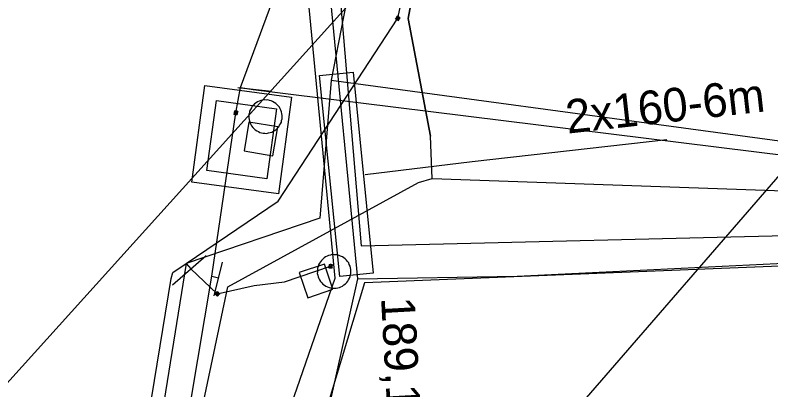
# Model space of a CAD drawing. Extents: x -746464 to -745690, y -1051581 to -1049993.
# Drawn here: x -745944.03 to -745921.55, y -1051067.06 to -1051055.93 of the extents above; entities that cross this region are included whole.
import ezdxf

# ---------------------------------------------------------------- set-up
doc = ezdxf.new("R2010")
doc.units = 0
for name, color, linetype in [('04_CETIN_radiove site', 7, 'Continuous'), ('04_CETIN_sdelovaci_podzem', 7, 'Continuous'), ('48_Prazs_plynarenska_STL', 7, 'Continuous'), ('51_PVaK_kanal_jednotna_overena poloha_rad', 7, 'Continuous'), ('51_PVaK_kanal_popisy', 7, 'Continuous'), ('51_PVaK_vodovod_chranicky_objekty', 7, 'Continuous'), ('51_PVaK_vodovod_overena poloha_pripojka', 7, 'Continuous'), ('51_PVaK_vodovod_overena poloha_rad', 7, 'Continuous'), ('51_PVaK_vodovod_zruseno_neoverena poloha', 7, 'Continuous'), ('51_PVaK_vodovod_zruseno_overena poloha', 7, 'Continuous'), ('55_PREdi_chranicky', 7, 'Continuous'), ('55_PREdi_NN', 7, 'Continuous'), ('55_PREdi_stavby_popisy', 7, 'Continuous')]:
    doc.layers.add(name, color=color, linetype=linetype)

msp = doc.modelspace()

# ---------------------------------------------------------------- linework, layer by layer
at = {"layer": '04_CETIN_radiove site'}
msp.add_line((-745690.053, -1050785.364), (-746408.207, -1051580.571), dxfattribs=at)
at = {"layer": '04_CETIN_sdelovaci_podzem'}
for points in [[(-745931.63, -1051060.78), (-745931.68, -1051059.52), (-745932.34, -1051056.03), (-745931.92, -1051053.71), (-745931.66, -1051052.3), (-745932.62, -1051052.13), (-745931.08, -1051044.26), (-745930.75, -1051041.3), (-745946.15, -1051039.51), (-745954.6, -1051039.22)], [(-745931.92, -1051053.71), (-745932.34, -1051056.03), (-745931.68, -1051059.52)], [(-745944.47, -1051108.55), (-745944.26, -1051106.63), (-745943.49, -1051101.16), (-745943.58, -1051099.09), (-745941.27, -1051080.85), (-745937.71, -1051064), (-745932.04, -1051060.9), (-745931.63, -1051060.78)], [(-745931.63, -1051060.78), (-745920.88, -1051061.16), (-745921.33, -1051064.01)]]:
    msp.add_lwpolyline(points, dxfattribs=at)
at = {"layer": '48_Prazs_plynarenska_STL'}
for points in [[(-745933.53, -1051052.2), (-745934.63, -1051057.86), (-745934.97, -1051061.96), (-745938.95, -1051063.31), (-745941.82, -1051081.15), (-745949.01, -1051125.58), (-745937.91, -1051133.64), (-745924.64, -1051133.98), (-745895.83, -1051134.9), (-745895.22, -1051134.939)], [(-745934.63, -1051057.86), (-745900.339, -1051062.5)]]:
    msp.add_lwpolyline(points, dxfattribs=at)
at = {"layer": '51_PVaK_kanal_jednotna_overena poloha_rad'}
msp.add_line((-745928.25, -1051068.69), (-745899.08, -1051035.07), dxfattribs=at)
at = {"layer": '51_PVaK_vodovod_chranicky_objekty'}
for p, q in [((-745932.72, -1051056.033), (-745932.581, -1051056.004)), ((-745932.72, -1051056.033), (-745932.709, -1051056.016)), ((-745932.72, -1051056.033), (-745932.703, -1051056.044)), ((-745932.665, -1051055.949), (-745932.676, -1051055.966)), ((-745932.636, -1051056.088), (-745932.665, -1051055.949)), ((-745932.665, -1051055.949), (-745932.648, -1051055.96)), ((-745932.636, -1051056.088), (-745932.653, -1051056.077)), ((-745932.636, -1051056.088), (-745932.625, -1051056.071)), ((-745932.581, -1051056.004), (-745932.598, -1051055.993)), ((-745932.581, -1051056.004), (-745932.592, -1051056.021)), ((-745936.41, -1051058.2), (-745937.41, -1051058.09)), ((-745937.524, -1051058.867), (-745937.408, -1051058.787)), ((-745937.506, -1051058.769), (-745937.51, -1051058.788)), ((-745937.425, -1051058.885), (-745937.506, -1051058.769)), ((-745937.506, -1051058.769), (-745937.486, -1051058.772)), ((-745937.408, -1051058.787), (-745937.427, -1051058.783)), ((-745937.408, -1051058.787), (-745937.411, -1051058.806)), ((-745937.524, -1051058.867), (-745937.52, -1051058.847)), ((-745937.524, -1051058.867), (-745937.504, -1051058.871)), ((-745937.425, -1051058.885), (-745937.445, -1051058.881)), ((-745937.425, -1051058.885), (-745937.422, -1051058.865)), ((-745939.35, -1051063.943), (-745938.35, -1051063.067)), ((-745938.115, -1051064.27), (-745937.865, -1051063.27)), ((-745934.705, -1051063.433), (-745934.593, -1051063.346)), ((-745934.705, -1051063.433), (-745934.702, -1051063.413)), ((-745934.705, -1051063.433), (-745934.685, -1051063.435)), ((-745934.692, -1051063.333), (-745934.695, -1051063.353)), ((-745934.692, -1051063.333), (-745934.605, -1051063.445)), ((-745934.692, -1051063.333), (-745934.673, -1051063.336)), ((-745934.605, -1051063.445), (-745934.625, -1051063.442)), ((-745934.593, -1051063.346), (-745934.613, -1051063.343)), ((-745934.605, -1051063.445), (-745934.603, -1051063.425)), ((-745934.593, -1051063.346), (-745934.596, -1051063.365)), ((-745938.089, -1051064.212), (-745938.076, -1051064.198)), ((-745938.089, -1051064.212), (-745937.948, -1051064.208)), ((-745938.089, -1051064.212), (-745938.075, -1051064.226)), ((-745938.021, -1051064.139), (-745938.035, -1051064.154)), ((-745938.021, -1051064.139), (-745938.016, -1051064.281)), ((-745938.021, -1051064.139), (-745938.006, -1051064.153)), ((-745937.948, -1051064.208), (-745937.963, -1051064.194)), ((-745937.948, -1051064.208), (-745937.962, -1051064.222)), ((-745938.016, -1051064.281), (-745938.031, -1051064.267)), ((-745938.016, -1051064.281), (-745938.003, -1051064.266))]:
    msp.add_line(p, q, dxfattribs=at)
for points in [[(-745932.623, -1051055.977), (-745932.627, -1051055.974), (-745932.632, -1051055.972), (-745932.637, -1051055.97), (-745932.642, -1051055.969), (-745932.648, -1051055.969), (-745932.653, -1051055.969), (-745932.658, -1051055.97), (-745932.663, -1051055.971), (-745932.668, -1051055.972), (-745932.673, -1051055.974), (-745932.678, -1051055.977), (-745932.682, -1051055.98), (-745932.686, -1051055.983), (-745932.689, -1051055.987), (-745932.692, -1051055.991), (-745932.695, -1051055.995), (-745932.697, -1051056), (-745932.699, -1051056.005), (-745932.7, -1051056.01), (-745932.7, -1051056.016), (-745932.7, -1051056.021), (-745932.699, -1051056.026), (-745932.698, -1051056.032), (-745932.696, -1051056.036), (-745932.695, -1051056.041), (-745932.692, -1051056.046), (-745932.689, -1051056.051), (-745932.685, -1051056.054), (-745932.682, -1051056.058), (-745932.678, -1051056.06), (-745932.673, -1051056.063), (-745932.669, -1051056.065), (-745932.664, -1051056.067), (-745932.659, -1051056.068), (-745932.653, -1051056.068), (-745932.648, -1051056.068), (-745932.643, -1051056.068), (-745932.637, -1051056.066), (-745932.633, -1051056.065), (-745932.628, -1051056.063), (-745932.623, -1051056.061), (-745932.618, -1051056.057), (-745932.615, -1051056.054), (-745932.611, -1051056.05), (-745932.608, -1051056.046), (-745932.606, -1051056.042), (-745932.604, -1051056.037), (-745932.602, -1051056.032), (-745932.601, -1051056.027), (-745932.601, -1051056.021), (-745932.601, -1051056.016), (-745932.601, -1051056.011), (-745932.602, -1051056.006), (-745932.604, -1051056.001), (-745932.606, -1051055.996), (-745932.608, -1051055.991), (-745932.611, -1051055.987), (-745932.615, -1051055.983), (-745932.619, -1051055.98), (-745932.623, -1051055.977)], [(-745936.519, -1051058.445), (-745936.57, -1051058.449), (-745936.62, -1051058.442), (-745936.672, -1051058.455), (-745936.724, -1051058.468), (-745936.777, -1051058.481), (-745936.82, -1051058.505), (-745936.864, -1051058.53), (-745936.909, -1051058.564), (-745936.945, -1051058.6), (-745936.98, -1051058.635), (-745937.006, -1051058.682), (-745937.033, -1051058.729), (-745937.06, -1051058.776), (-745937.066, -1051058.826), (-745937.083, -1051058.874), (-745937.08, -1051058.925), (-745937.087, -1051058.975), (-745937.074, -1051059.027), (-745937.061, -1051059.079), (-745937.047, -1051059.132), (-745937.023, -1051059.175), (-745936.999, -1051059.219), (-745936.964, -1051059.264), (-745936.929, -1051059.3), (-745936.893, -1051059.335), (-745936.846, -1051059.361), (-745936.799, -1051059.388), (-745936.752, -1051059.415), (-745936.703, -1051059.421), (-745936.654, -1051059.438), (-745936.603, -1051059.435), (-745936.554, -1051059.442), (-745936.501, -1051059.429), (-745936.449, -1051059.416), (-745936.397, -1051059.403), (-745936.353, -1051059.378), (-745936.309, -1051059.354), (-745936.264, -1051059.32), (-745936.229, -1051059.284), (-745936.194, -1051059.248), (-745936.167, -1051059.201), (-745936.14, -1051059.154), (-745936.114, -1051059.107), (-745936.107, -1051059.058), (-745936.09, -1051059.01), (-745936.093, -1051058.959), (-745936.087, -1051058.909), (-745936.1, -1051058.857), (-745936.113, -1051058.804), (-745936.126, -1051058.752), (-745936.15, -1051058.708), (-745936.175, -1051058.664), (-745936.209, -1051058.619), (-745936.245, -1051058.584), (-745936.28, -1051058.549), (-745936.327, -1051058.522), (-745936.374, -1051058.496), (-745936.421, -1051058.469), (-745936.471, -1051058.462), (-745936.519, -1051058.445)], [(-745937.457, -1051058.778), (-745937.462, -1051058.777), (-745937.467, -1051058.777), (-745937.472, -1051058.777), (-745937.477, -1051058.778), (-745937.483, -1051058.78), (-745937.487, -1051058.782), (-745937.492, -1051058.785), (-745937.496, -1051058.788), (-745937.5, -1051058.791), (-745937.504, -1051058.795), (-745937.508, -1051058.799), (-745937.51, -1051058.804), (-745937.512, -1051058.808), (-745937.514, -1051058.813), (-745937.515, -1051058.818), (-745937.516, -1051058.823), (-745937.516, -1051058.828), (-745937.516, -1051058.833), (-745937.515, -1051058.838), (-745937.513, -1051058.844), (-745937.51, -1051058.848), (-745937.508, -1051058.853), (-745937.505, -1051058.857), (-745937.501, -1051058.861), (-745937.498, -1051058.865), (-745937.494, -1051058.869), (-745937.489, -1051058.871), (-745937.484, -1051058.873), (-745937.48, -1051058.875), (-745937.475, -1051058.876), (-745937.47, -1051058.877), (-745937.465, -1051058.877), (-745937.46, -1051058.877), (-745937.454, -1051058.876), (-745937.449, -1051058.874), (-745937.444, -1051058.871), (-745937.44, -1051058.869), (-745937.435, -1051058.866), (-745937.432, -1051058.862), (-745937.428, -1051058.859), (-745937.424, -1051058.855), (-745937.421, -1051058.85), (-745937.419, -1051058.845), (-745937.417, -1051058.841), (-745937.417, -1051058.836), (-745937.416, -1051058.831), (-745937.416, -1051058.826), (-745937.416, -1051058.821), (-745937.417, -1051058.815), (-745937.419, -1051058.81), (-745937.421, -1051058.805), (-745937.424, -1051058.801), (-745937.427, -1051058.796), (-745937.43, -1051058.793), (-745937.434, -1051058.789), (-745937.438, -1051058.785), (-745937.443, -1051058.782), (-745937.447, -1051058.78), (-745937.452, -1051058.779), (-745937.457, -1051058.778)], [(-745934.07, -1051063.385), (-745934.095, -1051063.34), (-745934.111, -1051063.292), (-745934.147, -1051063.251), (-745934.182, -1051063.21), (-745934.217, -1051063.168), (-745934.258, -1051063.14), (-745934.3, -1051063.111), (-745934.351, -1051063.086), (-745934.399, -1051063.07), (-745934.446, -1051063.054), (-745934.501, -1051063.051), (-745934.555, -1051063.048), (-745934.609, -1051063.045), (-745934.657, -1051063.061), (-745934.708, -1051063.068), (-745934.752, -1051063.093), (-745934.8, -1051063.109), (-745934.841, -1051063.144), (-745934.883, -1051063.179), (-745934.924, -1051063.215), (-745934.952, -1051063.256), (-745934.981, -1051063.298), (-745935.006, -1051063.349), (-745935.022, -1051063.396), (-745935.038, -1051063.444), (-745935.041, -1051063.498), (-745935.044, -1051063.552), (-745935.047, -1051063.607), (-745935.031, -1051063.654), (-745935.025, -1051063.705), (-745934.999, -1051063.75), (-745934.983, -1051063.798), (-745934.948, -1051063.839), (-745934.913, -1051063.88), (-745934.878, -1051063.922), (-745934.836, -1051063.95), (-745934.795, -1051063.979), (-745934.744, -1051064.004), (-745934.696, -1051064.02), (-745934.648, -1051064.036), (-745934.594, -1051064.039), (-745934.54, -1051064.042), (-745934.486, -1051064.045), (-745934.438, -1051064.029), (-745934.387, -1051064.023), (-745934.342, -1051063.997), (-745934.295, -1051063.981), (-745934.253, -1051063.946), (-745934.212, -1051063.911), (-745934.171, -1051063.876), (-745934.142, -1051063.834), (-745934.113, -1051063.793), (-745934.088, -1051063.742), (-745934.072, -1051063.694), (-745934.056, -1051063.646), (-745934.053, -1051063.592), (-745934.05, -1051063.538), (-745934.047, -1051063.483), (-745934.063, -1051063.436), (-745934.07, -1051063.385)], [(-745934.599, -1051063.395), (-745934.599, -1051063.39), (-745934.599, -1051063.385), (-745934.599, -1051063.38), (-745934.601, -1051063.375), (-745934.603, -1051063.37), (-745934.606, -1051063.365), (-745934.608, -1051063.361), (-745934.612, -1051063.356), (-745934.615, -1051063.353), (-745934.619, -1051063.35), (-745934.623, -1051063.346), (-745934.628, -1051063.343), (-745934.633, -1051063.342), (-745934.638, -1051063.34), (-745934.643, -1051063.34), (-745934.648, -1051063.339), (-745934.653, -1051063.339), (-745934.658, -1051063.34), (-745934.663, -1051063.341), (-745934.668, -1051063.343), (-745934.673, -1051063.346), (-745934.677, -1051063.348), (-745934.682, -1051063.352), (-745934.685, -1051063.355), (-745934.689, -1051063.359), (-745934.692, -1051063.364), (-745934.695, -1051063.368), (-745934.696, -1051063.373), (-745934.698, -1051063.378), (-745934.699, -1051063.383), (-745934.699, -1051063.388), (-745934.699, -1051063.393), (-745934.698, -1051063.398), (-745934.697, -1051063.403), (-745934.695, -1051063.409), (-745934.692, -1051063.413), (-745934.69, -1051063.417), (-745934.686, -1051063.422), (-745934.683, -1051063.425), (-745934.679, -1051063.429), (-745934.674, -1051063.432), (-745934.67, -1051063.435), (-745934.665, -1051063.437), (-745934.66, -1051063.438), (-745934.655, -1051063.439), (-745934.65, -1051063.439), (-745934.645, -1051063.439), (-745934.64, -1051063.439), (-745934.635, -1051063.437), (-745934.629, -1051063.435), (-745934.625, -1051063.432), (-745934.621, -1051063.43), (-745934.616, -1051063.426), (-745934.613, -1051063.423), (-745934.609, -1051063.419), (-745934.606, -1051063.415), (-745934.603, -1051063.41), (-745934.601, -1051063.405), (-745934.6, -1051063.4), (-745934.599, -1051063.395)], [(-745937.982, -1051064.244), (-745937.979, -1051064.24), (-745937.976, -1051064.236), (-745937.973, -1051064.232), (-745937.971, -1051064.227), (-745937.97, -1051064.221), (-745937.97, -1051064.216), (-745937.969, -1051064.211), (-745937.969, -1051064.206), (-745937.97, -1051064.201), (-745937.971, -1051064.196), (-745937.973, -1051064.19), (-745937.975, -1051064.185), (-745937.978, -1051064.181), (-745937.981, -1051064.177), (-745937.984, -1051064.173), (-745937.988, -1051064.17), (-745937.992, -1051064.167), (-745937.997, -1051064.165), (-745938.002, -1051064.163), (-745938.007, -1051064.161), (-745938.012, -1051064.161), (-745938.017, -1051064.16), (-745938.023, -1051064.161), (-745938.028, -1051064.161), (-745938.033, -1051064.162), (-745938.038, -1051064.164), (-745938.043, -1051064.166), (-745938.048, -1051064.169), (-745938.052, -1051064.172), (-745938.055, -1051064.176), (-745938.058, -1051064.179), (-745938.061, -1051064.184), (-745938.064, -1051064.188), (-745938.066, -1051064.193), (-745938.067, -1051064.199), (-745938.068, -1051064.204), (-745938.068, -1051064.209), (-745938.068, -1051064.214), (-745938.067, -1051064.219), (-745938.066, -1051064.224), (-745938.065, -1051064.23), (-745938.062, -1051064.235), (-745938.059, -1051064.239), (-745938.056, -1051064.243), (-745938.053, -1051064.246), (-745938.049, -1051064.25), (-745938.045, -1051064.253), (-745938.04, -1051064.255), (-745938.035, -1051064.257), (-745938.03, -1051064.258), (-745938.025, -1051064.259), (-745938.02, -1051064.26), (-745938.014, -1051064.259), (-745938.009, -1051064.258), (-745938.004, -1051064.258), (-745937.999, -1051064.256), (-745937.994, -1051064.254), (-745937.99, -1051064.251), (-745937.986, -1051064.248), (-745937.982, -1051064.244)]]:
    msp.add_lwpolyline(points, dxfattribs=at)
for points in [[(-745938.388, -1051058.015), (-745935.812, -1051058.366), (-745936.204, -1051061.239), (-745938.779, -1051060.888)], [(-745938.329, -1051060.546), (-745938.046, -1051058.465), (-745936.262, -1051058.708), (-745936.545, -1051060.789)], [(-745936.365, -1051060.105), (-745936.223, -1051059.246), (-745937.081, -1051059.105), (-745937.223, -1051059.963)], [(-745935.329, -1051064.327), (-745934.581, -1051064.075), (-745934.832, -1051063.327), (-745935.581, -1051063.578)]]:
    msp.add_lwpolyline(points, close=True, dxfattribs=at)
at = {"layer": '51_PVaK_vodovod_overena poloha_pripojka'}
for p, q in [((-745938.95, -1051063.31), (-745938.81, -1051063.47)), ((-745938.81, -1051063.47), (-745938.02, -1051064.21))]:
    msp.add_line(p, q, dxfattribs=at)
msp.add_lwpolyline([(-745938.02, -1051064.21), (-745936.92, -1051063.96), (-745936.02, -1051063.85), (-745934.65, -1051063.39)], dxfattribs=at)
at = {"layer": '51_PVaK_vodovod_overena poloha_rad'}
for points in [[(-745932.65, -1051056.02), (-745932.49, -1051055.28), (-745931.97, -1051052.3), (-745930.93, -1051045.74), (-745930.88, -1051044.87)], [(-745890.28, -1051143.51), (-745890.6, -1051140.69), (-745891.93, -1051139.38), (-745893.35, -1051139.24), (-745897.9, -1051139.04), (-745920.34, -1051136.9), (-745943.27, -1051135.95), (-745949.96, -1051125.82), (-745948.83, -1051119.85), (-745944.19, -1051093.1), (-745939.39, -1051063.75), (-745939.34, -1051063.58), (-745938.95, -1051063.31), (-745936.21, -1051061.46), (-745932.65, -1051056.02)]]:
    msp.add_lwpolyline(points, dxfattribs=at)
at = {"layer": '51_PVaK_vodovod_zruseno_neoverena poloha'}
msp.add_lwpolyline([(-745891.087, -1051141.065), (-745891.105, -1051140.7), (-745891.8, -1051140.58), (-745893.65, -1051139.79), (-745920.36, -1051136.38), (-745940.514, -1051133.559), (-745944.966, -1051130.576), (-745947.905, -1051125.405), (-745943.19, -1051093.46), (-745938.18, -1051063.68), (-745937.465, -1051058.828)], dxfattribs=at)
at = {"layer": '51_PVaK_vodovod_zruseno_overena poloha'}
for p, q in [((-745937.33, -1051058.08), (-745936.95, -1051058.14)), ((-745936.95, -1051058.14), (-745898.51, -1051062.88)), ((-745938.18, -1051063.68), (-745937.98, -1051063.73))]:
    msp.add_line(p, q, dxfattribs=at)
msp.add_lwpolyline([(-745937.465, -1051058.828), (-745937.33, -1051058.08), (-745934.81, -1051051.27), (-745933.92, -1051045.25), (-745934.08, -1051041.96)], dxfattribs=at)
at = {"layer": '55_PREdi_chranicky'}
msp.add_lwpolyline([(-745933.385, -1051063.594), (-745934.379, -1051063.693), (-745934.976, -1051057.722), (-745933.982, -1051057.623), (-745933.385, -1051063.594)], close=True, dxfattribs=at)
at = {"layer": '55_PREdi_NN'}
for points in [[(-745953.293, -1051092.794), (-745941.494, -1051094.409), (-745938.559, -1051078.845), (-745936.337, -1051069.002), (-745934.517, -1051063.745), (-745935.36, -1051054.967), (-745934.146, -1051040.815), (-745949.503, -1051040.147), (-745953.566, -1051039.97), (-745953.607, -1051040.937)], [(-745933.732, -1051043.693), (-745933.919, -1051045.062), (-745934.692, -1051055.078), (-745933.852, -1051063.764)], [(-745932.723, -1051043.948), (-745933.405, -1051043.78), (-745934.416, -1051054.832), (-745933.742, -1051062.781), (-745919.887, -1051062.444), (-745902.377, -1051064.462), (-745900.93, -1051064.708), (-745899.131, -1051065.393)], [(-745933.852, -1051063.764), (-745929.106, -1051063.685), (-745920.155, -1051063.251), (-745914.568, -1051064.1), (-745898.77, -1051065.829)], [(-745899.577, -1051066.188), (-745900.355, -1051065.859), (-745901.122, -1051065.59), (-745901.741, -1051065.551), (-745920.055, -1051063.342), (-745933.641, -1051063.88), (-745935.191, -1051069.002), (-745937.596, -1051079.144), (-745942.563, -1051109.421), (-745942.775, -1051115.083), (-745943.148, -1051117.532), (-745941.823, -1051117.532)], [(-745933.852, -1051063.764), (-745937.204, -1051078.752), (-745937.872, -1051082.13), (-745940.23, -1051095.024)]]:
    msp.add_lwpolyline(points, dxfattribs=at)
at = {"layer": '55_PREdi_stavby_popisy'}
msp.add_lwpolyline([(-745933.623, -1051060.664), (-745930.444, -1051060.272), (-745924.647, -1051059.62)], dxfattribs=at)

# ---------------------------------------------------------------- texts
at = {"layer": '51_PVaK_kanal_popisy'}
msp.add_text('189,14', height=1, rotation=273.1515, dxfattribs=at).set_placement((-745933.151, -1051064.327))
at = {"layer": '55_PREdi_stavby_popisy'}
msp.add_text('2x160-6m', height=1, rotation=6.4172, dxfattribs=at).set_placement((-745927.601, -1051059.449))

doc.saveas('drawing.dxf')
